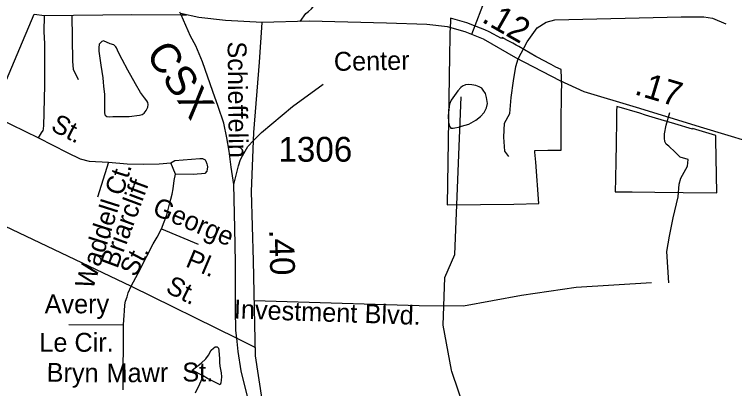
# Model space of a CAD drawing. Extents: x 2001466 to 2224147, y 644118 to 847247.
# Drawn here: x 2046317 to 2049942, y 718495 to 720379 of the extents above; entities that cross this region are included whole.
import ezdxf

# ---------------------------------------------------------------- set-up
doc = ezdxf.new("R2010")
doc.units = 0
for name, color, linetype in [('Exist Boundary Political City Limit New Hole', 7, 'Continuous'), ('Exist Hydrographic Misc Water Feature', 7, 'Continuous'), ('Exist Railroad Mainline', 7, 'Continuous'), ('Exist Railroad Mainline Label', 7, 'Continuous'), ('Exist Railroad Siding', 7, 'Continuous'), ('Exist Road Non-System Type 51', 7, 'Continuous'), ('Exist Road Non-System Type 51 Label', 7, 'Continuous'), ('Exist Road Secondary Mileage Hundredths English Label', 7, 'Continuous'), ('Exist Road Secondary Type 51 Attributed', 7, 'Continuous'), ('Exist Road Secondary Type 51 Label', 7, 'Continuous'), ('Exist Road Secondary Type 51 Number Label', 7, 'Continuous'), ('Map Preparation Boundary City Limit Buffer Line', 7, 'Continuous')]:
    doc.layers.add(name, color=color, linetype=linetype)

msp = doc.modelspace()

# ---------------------------------------------------------------- linework, layer by layer
at = {"layer": 'Exist Boundary Political City Limit New Hole'}
for points in [[(2048507.4, 720169.5), (2048495.8, 719419.6), (2048830.6, 719424.2), (2048957, 719426.3), (2048940.9, 719634.8), (2048937, 719684.8), (2048936.2, 719693.9), (2049002.2, 719694.8), (2049068.4, 719695.8), (2049069.6, 719824.4), (2049071.1, 719989.1), (2049071.2, 720000), (2049071.4, 720012.6), (2049069.5, 720100.8), (2049042.6, 720113.9), (2049018.6, 720125.8), (2048976.5, 720148.2), (2048954.9, 720160.3), (2048942, 720167.4), (2048855.2, 720216.4), (2048842.6, 720223.4), (2048824.9, 720233.4), (2048802.6, 720245.5), (2048780.2, 720257.4), (2048771.1, 720262.2), (2048768.9, 720257.4), (2048706.2, 720291.8), (2048684.4, 720301.1), (2048641.4, 720318.1), (2048593.5, 720337.1), (2048512.2, 720360.5), (2048512.2, 720344.9), (2048509.1, 720282.8), (2048508.9, 720267.3), (2048507.4, 720169.5)], [(2049847.4, 719768.6), (2049730.5, 719803.8), (2049729.9, 719801.6), (2049641.2, 719827.9), (2049543.5, 719857.1), (2049494.1, 719871.8), (2049465, 719880.8), (2049348.4, 719915.9), (2049348, 719892.9), (2049346.5, 719808.8), (2049345.8, 719765.7), (2049345.6, 719758.2), (2049345.1, 719725.5), (2049343.6, 719639.4), (2049342, 719552.1), (2049341.1, 719484.8), (2049383.9, 719484.9), (2049426.9, 719485.1), (2049539.9, 719483.2), (2049683, 719482.2), (2049852.6, 719481.1), (2049847.8, 719747.9), (2049847.4, 719768.6)]]:
    msp.add_lwpolyline(points, dxfattribs=at)
at = {"layer": 'Exist Hydrographic Misc Water Feature'}
for points in [[(2046765.7, 720017), (2046769.6, 719975), (2046769.6, 719929.2), (2046770, 719895.1), (2046769.6, 719883.4), (2046771.9, 719875.3), (2046774.1, 719871.3), (2046781.9, 719865.3), (2046794, 719863), (2046811.6, 719865.2), (2046893.9, 719865.3), (2046945.8, 719871.6), (2046960.1, 719875.6), (2046969.5, 719881.4), (2046980, 719895.7), (2046987.8, 719911.5), (2046989.6, 719925.5), (2046988, 719935.5), (2046983.7, 719943.4), (2046972, 719959.3), (2046951.7, 719985.5), (2046925.9, 720029.2), (2046887.5, 720097.5), (2046859.4, 720151.3), (2046841.2, 720187.3), (2046831.1, 720211.1), (2046827.2, 720215.4), (2046817.4, 720225), (2046799.1, 720231), (2046764.9, 720245.1), (2046756.9, 720243), (2046751.4, 720237), (2046743.2, 720228.9), (2046741.5, 720210.9), (2046741.5, 720193.1), (2046751.4, 720123), (2046757.5, 720091.2), (2046761.6, 720059), (2046763.5, 720037.2), (2046765.7, 720017)], [(2048567.9, 719816.7), (2048603.6, 719826.7), (2048639.7, 719846.8), (2048663.5, 719864.7), (2048681.7, 719884.6), (2048693.8, 719908.7), (2048697.5, 719930.9), (2048693.6, 719960.7), (2048687.5, 719980.7), (2048677, 719996.9), (2048669.2, 720006.6), (2048655.3, 720014.8), (2048639.3, 720020.4), (2048619.6, 720024.7), (2048603.4, 720026.7), (2048587.4, 720024.7), (2048573, 720018.3), (2048563.2, 720010.5), (2048549.5, 719994.3), (2048515.6, 719946.3), (2048507.6, 719926.4), (2048503.7, 719900.2), (2048499.6, 719868.4), (2048501.5, 719836.5), (2048505.6, 719820.4), (2048509.5, 719810.5), (2048513.6, 719806.3), (2048525.9, 719806.4), (2048559.7, 719812.7), (2048567.9, 719816.7)], [(2048519.1, 718580.3), (2048516.9, 718586.9), (2048474.8, 718814.1), (2048482.8, 719053.5), (2048532.9, 719170.6), (2048564.8, 719964)], [(2047266.2, 718558.3), (2047212.1, 718588), (2047226.1, 718600.1), (2047256.2, 718622.3), (2047280.2, 718644.2), (2047293.9, 718662.4), (2047307.9, 718688.3), (2047318.1, 718698.5), (2047328, 718704.3), (2047337.8, 718704.4), (2047344.2, 718698.6), (2047345.8, 718686.5), (2047348.3, 718644.4), (2047348.3, 718626.6), (2047350.3, 718608.4), (2047358.1, 718574.4), (2047360, 718554.6), (2047358.3, 718536.6), (2047356.3, 718524.3), (2047352.4, 718514.4), (2047288.2, 718546.4), (2047266.2, 718558.3)], [(2047266.2, 718558.3), (2047248.2, 718516.4), (2047226.5, 718472.3)], [(2049216.6, 717560.5), (2049151.9, 717707.8), (2049009.8, 717940.3), (2048583.9, 718388.7), (2048519.1, 718580.3)]]:
    msp.add_lwpolyline(points, dxfattribs=at)
at = {"layer": 'Exist Railroad Mainline'}
for points in [[(2047420.7, 719522.9), (2047414.6, 719566.8), (2047408.5, 719608.9), (2047398.3, 719690.9), (2047386.3, 719756.8), (2047370.2, 719830.7), (2047342.1, 719914.7), (2047315.9, 719990.6), (2047263.7, 720140.7), (2047229.6, 720220.6), (2047203.5, 720268.5), (2047156.1, 720377), (2047150.1, 720390.4)], [(2048107.6, 716282.4), (2047763.8, 717461.6), (2047742.6, 717540.5), (2047673.3, 717797.5), (2047587.4, 718078), (2047580.8, 718099.4), (2047562.7, 718170.3), (2047486.2, 718469.1), (2047458.2, 718585.1), (2047443.9, 718681), (2047435.7, 718748.4), (2047431.1, 718786.8), (2047429.7, 718893.1), (2047429.3, 719128.9), (2047427, 719302.9), (2047420.7, 719522.9)]]:
    msp.add_lwpolyline(points, dxfattribs=at)
at = {"layer": 'Exist Railroad Siding'}
for points in [[(2047520.4, 719743.2), (2047560.1, 719785), (2047715.9, 719915.2), (2047871.6, 720027.5)], [(2047420.7, 719522.9), (2047444.4, 719617), (2047454.5, 719649), (2047464.5, 719667), (2047492.2, 719713), (2047520.4, 719743.2)]]:
    msp.add_lwpolyline(points, dxfattribs=at)
at = {"layer": 'Exist Road Non-System Type 51'}
for p, q in [((2046201.2, 719871.8), (2046417, 720380.1)), ((2046417, 720380.1), (2046467.8, 720372.8)), ((2047156.1, 720377), (2047182.9, 720376.8)), ((2046201.2, 719871.8), (2046437.3, 719757.5)), ((2046791, 719634.7), (2046735.2, 719458.6)), ((2047127, 719575), (2047104.9, 719631.1)), ((2046205.1, 719343.6), (2046903.8, 719010.8)), ((2047057.3, 719299.1), (2047241.6, 719221.3)), ((2046903.8, 719010.8), (2047435.7, 718748.4)), ((2046590.9, 718817.8), (2046866.7, 718815.4)), ((2046864.3, 718488.7), (2046866.7, 718815.4)), ((2047435.7, 718748.4), (2047529.5, 718702.1))]:
    msp.add_line(p, q, dxfattribs=at)
for points in [[(2047755.7, 720343.8), (2047783.6, 720382.8), (2047796.6, 720393.7), (2047811.8, 720406.8), (2047824.9, 720424.2), (2047831.4, 720465.5), (2047827.1, 720554.7), (2047822.7, 720715.7), (2047811.8, 720787.6), (2047811.8, 720826.7), (2047816.2, 720846.3), (2047824.9, 720863.7), (2047846.6, 720883.3), (2047866.2, 720896.3), (2047903.2, 720913.8)], [(2048788.2, 720618.4), (2048725.1, 720536.5), (2048690.2, 720468), (2048618.2, 720278)], [(2046437.3, 719757.5), (2046452.8, 719782.2), (2046460.8, 719794.2), (2046462.8, 719800.2), (2046462.9, 719806.2), (2046464.9, 719816.3), (2046470.5, 720022.2), (2046470.3, 720122.2), (2046470.6, 720232.6), (2046466.8, 720291.5), (2046467.8, 720372.8)], [(2046467.8, 720372.8), (2046907.8, 720378.7), (2047156.1, 720377)], [(2046638.7, 720049.3), (2046614.6, 720101.5), (2046610.6, 720143.7), (2046606.9, 720374.6)], [(2048852, 720154.4), (2048897.3, 720239.9), (2048947.3, 720311.5), (2048993.8, 720340.1), (2049036.7, 720350.8), (2049672.6, 720367), (2049712.9, 720366.7), (2049787.2, 720366.7), (2049829.8, 720360.1), (2049897.5, 720330.6)], [(2048805.2, 719663.8), (2048785.5, 719690.6), (2048780.2, 719760.4), (2048783.8, 719831.9), (2048810.6, 719880.2), (2048817.7, 719960.7), (2048828.4, 720044.8), (2048841, 720116.3), (2048852, 720154.4)], [(2049610.3, 719027.6), (2049600.2, 719185.3), (2049614, 719262.8), (2049631.9, 719354.8), (2049657.3, 719460.4), (2049661.9, 719524.7), (2049671.9, 719554.7), (2049704.2, 719614.8), (2049707.6, 719648.3), (2049667.6, 719660.7), (2049641.9, 719685.2), (2049609.9, 719715), (2049597.9, 719725.1), (2049589.8, 719739.1), (2049589.3, 719756.3), (2049589.7, 719777.1), (2049597.6, 719821.1), (2049616.4, 719885.7)], [(2046437.3, 719757.5), (2046582.1, 719683.8), (2046648.1, 719650.8), (2046693.8, 719640.6), (2046791, 719634.7)], [(2047104.9, 719631.1), (2047125, 719643.1), (2047250.8, 719653.3), (2047263.6, 719652.5), (2047276.9, 719647.4), (2047280.9, 719639.3), (2047284.8, 719627.2), (2047286.9, 719619.4), (2047288.9, 719611.3), (2047286.9, 719599.4), (2047284.9, 719589.2), (2047275, 719577.2), (2047259, 719575.3), (2047236.8, 719573.8), (2047218.9, 719573.2), (2047127, 719575)], [(2046791, 719634.7), (2046885, 719626.8), (2046964.4, 719624.6), (2047044.8, 719626.9), (2047104.9, 719631.1)], [(2047057.3, 719299.1), (2047083.4, 719369.1), (2047098.1, 719423.6), (2047111.1, 719473.2), (2047115.8, 719499.9), (2047121.1, 719543.2), (2047127, 719575)], [(2046903.8, 719010.8), (2046939.8, 719076.8), (2046982.7, 719160.8), (2047015.6, 719222.9), (2047035.1, 719257.9), (2047057.3, 719299.1)], [(2049523, 719027.6), (2049143.9, 719004.1), (2048868.7, 718963.8), (2048576.8, 718910.2), (2048354.6, 718912), (2047524.3, 718936.6)], [(2046866.7, 718815.4), (2046870.1, 718864.9), (2046870.5, 718884.7), (2046872.7, 718916.6), (2046876.1, 718934.7), (2046883.9, 718956.8), (2046890, 718976.9), (2046903.8, 719010.8)]]:
    msp.add_lwpolyline(points, dxfattribs=at)
at = {"layer": 'Exist Road Secondary Type 51 Attributed'}
for points in [[(2047563.4, 720338.6), (2047378.7, 720348.3), (2047244.4, 720362.7), (2047153.2, 720383.5)], [(2048330.9, 716293.6), (2048292.3, 716264.6), (2048248.9, 716237.2), (2048208.7, 716234), (2048181.3, 716264.6), (2048136.2, 716406.3), (2047997, 716934.5), (2047905.3, 717277.4), (2047803.1, 717572.1), (2047719.5, 717810.4), (2047643.8, 718097.1), (2047564.2, 718440.1), (2047530.4, 718659.1), (2047519.9, 719138.9), (2047510.3, 719486.8), (2047522.4, 719784.7), (2047551.3, 720138.9), (2047563.4, 720338.6)], [(2051135.3, 719172.8), (2050982.8, 719305.6), (2050840.8, 719413.5), (2050712.1, 719492.4), (2050581.7, 719555.2), (2050459.4, 719601.9), (2050120.7, 719705.8), (2049787.2, 719806.4), (2049447.7, 719909.5), (2049185.4, 719988.4), (2049063.1, 720044.7), (2048841, 720160.7), (2048678.5, 720253.3), (2048586.4, 720291.1), (2048496.3, 720316.1), (2048393.3, 720328.1), (2048190.1, 720335.4), (2047800.7, 720345), (2047563.4, 720338.6)]]:
    msp.add_lwpolyline(points, dxfattribs=at)
at = {"layer": 'Map Preparation Boundary City Limit Buffer Line'}
for points in [[(2048507.4, 720169.5), (2048495.8, 719419.6), (2048830.6, 719424.2), (2048957, 719426.3), (2048940.9, 719634.8), (2048937, 719684.8), (2048936.2, 719693.9), (2049002.2, 719694.8), (2049068.4, 719695.8), (2049069.6, 719824.4), (2049071.1, 719989.1), (2049071.2, 720000), (2049071.4, 720012.6), (2049069.5, 720100.8), (2049042.6, 720113.9), (2049018.6, 720125.8), (2048976.5, 720148.2), (2048954.9, 720160.3), (2048942, 720167.4), (2048855.2, 720216.4), (2048842.6, 720223.4), (2048824.9, 720233.4), (2048802.6, 720245.5), (2048780.2, 720257.4), (2048771.1, 720262.2), (2048768.9, 720257.4), (2048706.2, 720291.8), (2048684.4, 720301.1), (2048641.4, 720318.1), (2048593.5, 720337.1), (2048512.2, 720360.5), (2048512.2, 720344.9), (2048509.1, 720282.8), (2048508.9, 720267.3), (2048507.4, 720169.5)], [(2049847.4, 719768.6), (2049730.5, 719803.8), (2049729.9, 719801.6), (2049641.2, 719827.9), (2049543.5, 719857.1), (2049494.1, 719871.8), (2049465, 719880.8), (2049348.4, 719915.9), (2049348, 719892.9), (2049346.5, 719808.8), (2049345.8, 719765.7), (2049345.6, 719758.2), (2049345.1, 719725.5), (2049343.6, 719639.4), (2049342, 719552.1), (2049341.1, 719484.8), (2049383.9, 719484.9), (2049426.9, 719485.1), (2049539.9, 719483.2), (2049683, 719482.2), (2049852.6, 719481.1), (2049847.8, 719747.9), (2049847.4, 719768.6)]]:
    msp.add_lwpolyline(points, dxfattribs=at)

# ---------------------------------------------------------------- texts
at = {"layer": 'Exist Railroad Mainline Label'}
msp.add_text('CSX', height=150, rotation=304.2991, dxfattribs=at).set_placement((2046974.3, 720179.3))
at = {"layer": 'Exist Road Non-System Type 51 Label'}
for s, rotation, p in [(' St.', 332.6605, (2046463.2, 719813.9)), ('Waddell Ct.', 72.416, (2046711, 718989.9)), ('Briarcliff  ', 69.6211, (2046834.9, 719095.3)), ('George', 337.1158, (2047005.8, 719374.2)), ('St.', 62.118, (2046925.8, 719052.2)), ('Pl.', 337.1158, (2047173.4, 719111.4)), (' St.', 333.7412, (2047040.9, 718998.1)), ('Avery', 0.0637, (2046469.1, 718873.6)), ('Investment', 357.9737, (2047420.4, 718848.3)), ('Blvd.', 357.9737, (2048078.2, 718825.4)), ('Le Cir.', 0.0637, (2046442.6, 718680.1)), ('Mawr  St.', 0.697, (2046781.4, 718525.4)), ('Bryn', 359.223, (2046478.7, 718529.5))]:
    msp.add_text(s, height=95, rotation=rotation, dxfattribs=at).set_placement(p)
at = {"layer": 'Exist Road Secondary Mileage Hundredths English Label'}
for s, rotation, p in [('.12', 330.3294, (2048663.4, 720343.9)), ('.17', 343.2573, (2049432.7, 719977.9)), ('.40', 271.5901, (2047598.6, 719295.2))]:
    msp.add_text(s, height=125, rotation=rotation, dxfattribs=at).set_placement(p)
at = {"layer": 'Exist Road Secondary Type 51 Label'}
for s, rotation, p in [('Schieffelin', 270.6272, (2047389.9, 720242.2)), ('Center', 0.9511, (2047925.4, 720094.3))]:
    msp.add_text(s, height=95, rotation=rotation, dxfattribs=at).set_placement(p)
at = {"layer": 'Exist Road Secondary Type 51 Number Label'}
msp.add_text('1306', height=125, dxfattribs=at).set_placement((2047645.5, 719637.2))

doc.saveas('drawing.dxf')
